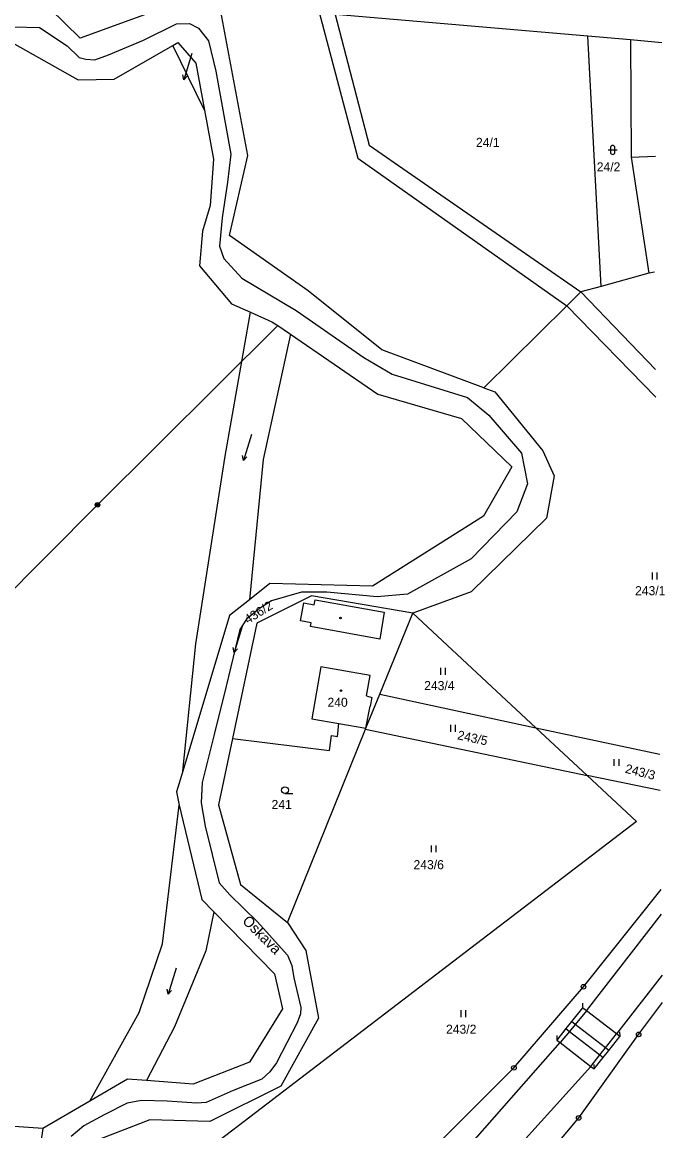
# Model space of a CAD drawing. Extents: x -555757 to -553364, y -1100723 to -1096439.
# Drawn here: x -553766.6 to -553624.9, y -1099265.3 to -1099020.9 of the extents above; entities that cross this region are included whole.
import ezdxf

# ---------------------------------------------------------------- set-up
doc = ezdxf.new("R2010")
doc.units = 0
for name, color, linetype in [('01_HLADINA', 7, 'Continuous'), ('BUDOVY', 7, 'Continuous'), ('C$SLO$PARCELY', 7, 'Continuous'), ('HRANICE$PARCELY', 7, 'Continuous'), ('HRANICE_PARCEL', 7, 'Continuous'), ('PLOTY', 7, 'Continuous'), ('SLOUPY', 7, 'Continuous'), ('SLUCKOV$$C$RA', 7, 'Continuous'), ('VCHOD', 7, 'Continuous'), ('VNIT$N$$KRESBA', 7, 'Continuous'), ('VSTUP', 7, 'Continuous'), ('ZNA$KY$KULTUR', 7, 'Continuous')]:
    doc.layers.add(name, color=color, linetype=linetype)

# ---------------------------------------------------------------- blocks, each defined once
blk = doc.blocks.new('4$02')
at = {"layer": 'SLOUPY'}
blk.add_circle((0, 0), 0.175, dxfattribs=at)
blk = doc.blocks.new('8$02')
at = {"layer": 'ZNA$KY$KULTUR'}
for p, q in [((0.864, 2.855), (-0.89, -2.882)), ((-0.89, -2.882), (-1.083, -1.802)), ((-0.89, -2.882), (-0.125, -2.095))]:
    blk.add_line(p, q, dxfattribs=at)
blk = doc.blocks.new('3$06')
at = {"layer": 'SLOUPY'}
for p, q in [((-0.517, 0.235), (-0.517, 1.735)), ((0.517, 0.235), (0.517, 1.735))]:
    blk.add_line(p, q, dxfattribs=at)
blk = doc.blocks.new('3$04')
at = {"layer": 'ZNA$KY$KULTUR'}
blk.add_line((0.01, 0), (1.76, 0), dxfattribs=at)
blk.add_circle((0.01, 0.75), 0.75, dxfattribs=at)
blk = doc.blocks.new('3$16')
at = {"layer": 'ZNA$KY$KULTUR'}
for p, q in [((-1, 1), (1, 1)), ((-0.5, 1.5), (-0.5, 0.5)), ((0.5, 0.5), (0.5, 1.5))]:
    blk.add_line(p, q, dxfattribs=at)
for centre, start, end in [((0, 1.5), 0, 180), ((0, 0.5), 180, 359.9879)]:
    blk.add_arc(centre, 0.5, start, end, dxfattribs=at)
blk = doc.blocks.new('1$05')
at = {"layer": 'SLOUPY'}
for radius in [0.5, 0.032]:
    blk.add_circle((0, 0), radius, dxfattribs=at)
blk = doc.blocks.new('4$20')
at = {"layer": 'VNIT$N$$KRESBA'}
blk.add_line((-0.052, 0.999), (0.001, 0.001), dxfattribs=at)
blk = doc.blocks.new('6$01')
at = {"layer": 'SLOUPY'}
for radius in [0.5, 0.3, 0.15]:
    blk.add_circle((0, 0), radius, dxfattribs=at)

msp = doc.modelspace()

# ---------------------------------------------------------------- linework, layer by layer
at = {"layer": '01_HLADINA'}
for p, q in [((-553739.85, -1099024.82), (-553732.62, -1099021.25)), ((-553732.62, -1099021.25), (-553729.75, -1099021.14)), ((-553729.75, -1099021.14), (-553727.74, -1099022.17)), ((-553768.51, -1099021.87), (-553762.84, -1099022.02)), ((-553762.84, -1099022.02), (-553756.74, -1099026.08)), ((-553727.74, -1099022.17), (-553725.51, -1099024.98)), ((-553756.74, -1099026.08), (-553754.04, -1099028.61)), ((-553747.61, -1099028.03), (-553739.85, -1099024.82)), ((-553725.51, -1099024.98), (-553723.96, -1099031.65)), ((-553754.04, -1099028.61), (-553752.6, -1099029.01)), ((-553752.6, -1099029.01), (-553750.59, -1099029.18)), ((-553750.59, -1099029.18), (-553747.61, -1099028.03)), ((-553723.96, -1099031.65), (-553720.63, -1099049.97)), ((-553720.63, -1099049.97), (-553721.33, -1099056.09)), ((-553721.33, -1099056.09), (-553722.53, -1099063.96)), ((-553722.53, -1099063.96), (-553723.09, -1099070.25)), ((-553723.09, -1099070.25), (-553722.16, -1099072.94)), ((-553722.16, -1099072.94), (-553718.18, -1099077.29)), ((-553718.18, -1099077.29), (-553706.22, -1099084.39)), ((-553706.22, -1099084.39), (-553691.25, -1099094.81)), ((-553691.25, -1099094.81), (-553685.05, -1099098.44)), ((-553685.05, -1099098.44), (-553668.41, -1099103.58)), ((-553668.41, -1099103.58), (-553663.72, -1099107.5)), ((-553663.72, -1099107.5), (-553656.52, -1099115.89)), ((-553656.52, -1099115.89), (-553655.18, -1099122.66)), ((-553655.18, -1099122.66), (-553657.57, -1099128.77)), ((-553657.57, -1099128.77), (-553667.62, -1099139.2)), ((-553667.62, -1099139.2), (-553681.68, -1099146.99)), ((-553711.63, -1099148.46), (-553714.32, -1099150.12)), ((-553705.02, -1099146.48), (-553711.63, -1099148.46)), ((-553699.45, -1099146.48), (-553705.02, -1099146.48)), ((-553688.32, -1099147.53), (-553699.45, -1099146.48)), ((-553681.68, -1099146.99), (-553688.32, -1099147.53)), ((-553714.32, -1099150.12), (-553717.17, -1099152.44)), ((-553717.17, -1099152.44), (-553718.64, -1099154.78)), ((-553718.64, -1099154.78), (-553721.64, -1099167.26)), ((-553721.64, -1099167.26), (-553724.29, -1099177.9)), ((-553724.29, -1099177.9), (-553726.93, -1099188.47)), ((-553726.93, -1099188.47), (-553727.14, -1099192.94)), ((-553727.14, -1099192.94), (-553726.31, -1099198.13)), ((-553726.31, -1099198.13), (-553723.19, -1099210.6)), ((-553723.19, -1099210.6), (-553720.86, -1099213.24)), ((-553720.86, -1099213.24), (-553714.83, -1099219.15)), ((-553714.83, -1099219.15), (-553708.13, -1099226.55)), ((-553708.13, -1099226.55), (-553707.18, -1099228.81)), ((-553707.18, -1099228.81), (-553706.69, -1099231.55)), ((-553706.69, -1099231.55), (-553705.18, -1099238.09)), ((-553705.18, -1099238.09), (-553705.22, -1099239.46)), ((-553705.97, -1099241.45), (-553710.57, -1099250.29)), ((-553705.22, -1099239.46), (-553705.97, -1099241.45)), ((-553710.57, -1099250.29), (-553711.98, -1099252.24)), ((-553713.81, -1099253.85), (-553720.08, -1099256.35)), ((-553711.98, -1099252.24), (-553713.81, -1099253.85)), ((-553720.08, -1099256.35), (-553726.06, -1099259.01)), ((-553740.29, -1099258.6), (-553743.48, -1099259.14)), ((-553734.65, -1099258.76), (-553740.29, -1099258.6)), ((-553728.13, -1099259.18), (-553734.65, -1099258.76)), ((-553743.48, -1099259.14), (-553748.59, -1099261.75)), ((-553726.06, -1099259.01), (-553728.13, -1099259.18)), ((-553748.59, -1099261.75), (-553753.04, -1099264.2)), ((-553753.04, -1099264.2), (-553755.86, -1099266.52))]:
    msp.add_line(p, q, dxfattribs=at)
at = {"layer": 'HRANICE$PARCELY'}
for p, q in [((-553641.88, -1099023.96), (-553697.59, -1099019.13)), ((-553632.47, -1099024.78), (-553641.88, -1099023.96)), ((-553638.94, -1099079.09), (-553641.88, -1099023.96)), ((-553632.47, -1099024.78), (-553632.29, -1099050.63)), ((-553625.57, -1099025.38), (-553632.47, -1099024.78)), ((-553632.29, -1099050.63), (-553626.98, -1099050.43)), ((-553632.29, -1099050.63), (-553628.4, -1099076.19)), ((-553628.4, -1099076.19), (-553638.94, -1099079.09)), ((-553627.16, -1099075.95), (-553628.4, -1099076.19)), ((-553643.39, -1099080.32), (-553646.48, -1099083.36)), ((-553638.94, -1099079.09), (-553643.39, -1099080.32)), ((-553643.39, -1099080.32), (-553626.92, -1099097.45)), ((-553646.48, -1099083.36), (-553664.8, -1099101.43)), ((-553626.86, -1099103.51), (-553646.48, -1099083.36)), ((-553687.76, -1099169.03), (-553680.48, -1099151.13)), ((-553680.48, -1099151.13), (-553653.35, -1099176.4)), ((-553690.81, -1099176.52), (-553687.76, -1099169.03)), ((-553687.76, -1099169.03), (-553653.35, -1099176.4)), ((-553708.14, -1099219.32), (-553690.9, -1099176.73)), ((-553690.9, -1099176.73), (-553690.81, -1099176.52)), ((-553690.9, -1099176.73), (-553642.06, -1099186.91)), ((-553653.35, -1099176.4), (-553642.06, -1099186.91)), ((-553653.35, -1099176.4), (-553626.01, -1099182.26)), ((-553625.92, -1099190.27), (-553642.06, -1099186.91)), ((-553642.83, -1099233.5), (-553625.69, -1099212.04))]:
    msp.add_line(p, q, dxfattribs=at)
for points in [[(-553662.65, -1098647.4), (-553681.77, -1098757.12), (-553690.36, -1098843.27), (-553696.99, -1098909.8), (-553702.51, -1098963.05), (-553706.94, -1098997.02), (-553700.79, -1099020.07), (-553692.59, -1099050.83), (-553646.48, -1099083.36)], [(-553664.8, -1099101.43), (-553687.3, -1099093.1), (-553703.59, -1099080.08), (-553720.94, -1099067.86), (-553716.84, -1099050.23), (-553723.07, -1099017.3), (-553730.76, -1099016.03), (-553753.87, -1099024.4), (-553760.52, -1099017.87), (-553773.49, -1099017.6), (-553781.15, -1099023.58), (-553785.58, -1099016.1), (-553787.37, -1099005.83), (-553803.02, -1098997.59), (-553813.12, -1098997.2), (-553813.35, -1098990.84), (-553803.25, -1098963.95)], [(-553697.59, -1099019.13), (-553690.1, -1099047.96), (-553643.39, -1099080.32)], [(-553664.8, -1099101.43), (-553662.38, -1099102.32), (-553651.77, -1099115.37), (-553649.32, -1099120.86), (-553651.02, -1099130.18), (-553667.64, -1099146.43), (-553680.48, -1099151.13)], [(-553680.48, -1099151.13), (-553702.85, -1099147.33), (-553714.86, -1099153.32), (-553720.26, -1099178.75)], [(-553720.26, -1099178.75), (-553698.88, -1099181.42), (-553698.43, -1099178.12), (-553697.08, -1099178.3), (-553696.79, -1099175.48), (-553690.81, -1099176.52)], [(-553720.26, -1099178.75), (-553723.36, -1099193.38), (-553718.47, -1099210.98), (-553708.14, -1099219.32)], [(-553642.06, -1099186.91), (-553631.11, -1099197.1), (-553749.19, -1099287.29)], [(-553708.14, -1099219.32), (-553704.07, -1099225.54), (-553701.26, -1099240.46), (-553709.62, -1099255.39), (-553725.24, -1099263.18), (-553738.48, -1099262.87), (-553749.49, -1099267.1), (-553753.58, -1099271.21), (-553749.19, -1099287.29)], [(-553743.7, -1099292.47), (-553708.43, -1099285.92), (-553692.11, -1099279.89), (-553676.57, -1099269.72), (-553658.18, -1099251.38), (-553642.83, -1099233.5)], [(-553741.34, -1099304.84), (-553741.96, -1099308.47), (-553704.1, -1099305.22), (-553681.68, -1099298.57), (-553662.76, -1099284.93), (-553643.89, -1099262.42), (-553630.67, -1099244.01), (-553625.42, -1099236.99)], [(-553762.05, -1099264.73), (-553778.08, -1099263.63), (-553794.26, -1099262.52)]]:
    msp.add_lwpolyline(points, dxfattribs=at)
at = {"layer": 'HRANICE_PARCEL'}
for p, q in [((-553664.92, -1099129.76), (-553689.37, -1099145.21)), ((-553664.92, -1099129.76), (-553689.37, -1099145.21)), ((-553720.89, -1099151.64), (-553731.21, -1099185.96)), ((-553720.89, -1099151.64), (-553731.21, -1099185.96)), ((-553762.05, -1099264.73), (-553764.77, -1099282.58)), ((-553762.05, -1099264.73), (-553764.77, -1099282.58))]:
    msp.add_line(p, q, dxfattribs=at)
for points in [[(-553768.26, -1099025.71), (-553754.32, -1099033.57), (-553746.38, -1099033.43), (-553733.42, -1099025.99), (-553732.28, -1099025.33), (-553728.35, -1099029.88), (-553726.44, -1099040.27), (-553724.47, -1099051.03), (-553725.21, -1099061.24), (-553726.88, -1099066.94), (-553727.5, -1099074.59), (-553720.47, -1099082.94), (-553716.28, -1099084.81), (-553711.61, -1099086.88), (-553710.28, -1099087.71), (-553707.47, -1099089.64), (-553688.2, -1099102.87), (-553669.77, -1099108.25), (-553658.67, -1099118.87), (-553664.92, -1099129.76)], [(-553768.26, -1099025.71), (-553754.32, -1099033.57), (-553746.38, -1099033.43), (-553733.42, -1099025.99), (-553732.28, -1099025.33), (-553728.35, -1099029.88), (-553726.44, -1099040.27), (-553724.47, -1099051.03), (-553725.21, -1099061.24), (-553726.88, -1099066.94), (-553727.5, -1099074.59), (-553720.47, -1099082.94), (-553716.28, -1099084.81), (-553711.61, -1099086.88), (-553710.28, -1099087.71), (-553707.47, -1099089.64), (-553688.2, -1099102.87), (-553669.77, -1099108.25), (-553658.67, -1099118.87), (-553664.92, -1099129.76)], [(-553689.37, -1099145.21), (-553712.02, -1099144.64), (-553716.51, -1099148.18), (-553720.89, -1099151.64)], [(-553689.37, -1099145.21), (-553712.02, -1099144.64), (-553716.51, -1099148.18), (-553720.89, -1099151.64)], [(-553731.21, -1099185.96), (-553732.59, -1099190.53), (-553731.99, -1099193.49), (-553727.03, -1099214.29), (-553724.37, -1099217), (-553711.01, -1099230.64), (-553709.23, -1099238.39), (-553716.5, -1099250.15), (-553728.93, -1099254.95), (-553739.23, -1099254.19), (-553743.38, -1099253.88), (-553751.68, -1099258.7), (-553762.05, -1099264.73)], [(-553731.21, -1099185.96), (-553732.59, -1099190.53), (-553731.99, -1099193.49), (-553727.03, -1099214.29), (-553724.37, -1099217), (-553711.01, -1099230.64), (-553709.23, -1099238.39), (-553716.5, -1099250.15), (-553728.93, -1099254.95), (-553739.23, -1099254.19), (-553743.38, -1099253.88), (-553751.68, -1099258.7), (-553762.05, -1099264.73)]]:
    msp.add_lwpolyline(points, dxfattribs=at)
at = {"layer": 'SLUCKOV$$C$RA'}
for p, q in [((-553726.44, -1099040.27), (-553733.42, -1099025.99)), ((-553721.84, -1099116.56), (-553716.28, -1099084.81)), ((-553707.47, -1099089.64), (-553713.51, -1099117.3)), ((-553728.33, -1099157.93), (-553721.84, -1099116.56)), ((-553713.51, -1099117.3), (-553716.51, -1099148.18)), ((-553705.26, -1099152.87), (-553704.54, -1099148.88)), ((-553704.54, -1099148.88), (-553702.21, -1099149.31)), ((-553702.21, -1099149.31), (-553702.02, -1099148.22)), ((-553702.02, -1099148.22), (-553686.83, -1099150.94)), ((-553686.83, -1099150.94), (-553687.79, -1099156.84)), ((-553702.93, -1099153.28), (-553705.26, -1099152.87)), ((-553703.06, -1099154.05), (-553702.93, -1099153.28)), ((-553687.79, -1099156.84), (-553703.06, -1099154.05)), ((-553731.21, -1099185.96), (-553728.33, -1099157.93)), ((-553700.74, -1099162.98), (-553702.78, -1099174.43)), ((-553689.9, -1099164.91), (-553700.74, -1099162.98)), ((-553690.72, -1099169.37), (-553689.9, -1099164.91)), ((-553690.72, -1099169.37), (-553689.54, -1099169.7)), ((-553689.54, -1099169.7), (-553689.9, -1099171.67)), ((-553690.81, -1099176.52), (-553689.9, -1099171.67)), ((-553702.78, -1099174.43), (-553696.79, -1099175.48)), ((-553735.7, -1099224.06), (-553731.99, -1099193.49)), ((-553724.37, -1099217), (-553726.1, -1099225.57)), ((-553642.14, -1099238.81), (-553625.63, -1099217.49)), ((-553740.87, -1099239.15), (-553735.7, -1099224.06)), ((-553726.1, -1099225.57), (-553733.03, -1099242.34)), ((-553625.48, -1099230.98), (-553635.53, -1099243.92)), ((-553751.68, -1099258.7), (-553740.87, -1099239.15)), ((-553643.03, -1099238.13), (-553645.46, -1099241.18)), ((-553642.14, -1099238.81), (-553644.64, -1099241.82)), ((-553642.14, -1099238.81), (-553643.03, -1099238.13)), ((-553635.53, -1099243.92), (-553642.14, -1099238.81)), ((-553645.46, -1099241.18), (-553646.7, -1099242.74)), ((-553644.64, -1099241.82), (-553645.46, -1099241.18)), ((-553733.03, -1099242.34), (-553739.23, -1099254.19)), ((-553646.7, -1099242.74), (-553648.69, -1099245.25)), ((-553645.91, -1099243.36), (-553647.95, -1099245.82)), ((-553646.7, -1099242.74), (-553645.91, -1099243.36)), ((-553644.64, -1099241.82), (-553645.91, -1099243.36)), ((-553645.91, -1099243.36), (-553639.21, -1099248.55)), ((-553637.97, -1099247), (-553644.64, -1099241.82)), ((-553637.97, -1099247), (-553635.53, -1099243.92)), ((-553634.82, -1099244.47), (-553635.53, -1099243.92)), ((-553674.84, -1099276.3), (-553647.95, -1099245.82)), ((-553648.69, -1099245.25), (-553647.95, -1099245.82)), ((-553647.95, -1099245.82), (-553641.19, -1099251.05)), ((-553637.26, -1099247.55), (-553634.82, -1099244.47)), ((-553641.19, -1099251.05), (-553639.21, -1099248.55)), ((-553640.47, -1099251.61), (-553638.49, -1099249.11)), ((-553639.21, -1099248.55), (-553637.97, -1099247)), ((-553639.21, -1099248.55), (-553638.49, -1099249.11)), ((-553638.49, -1099249.11), (-553637.26, -1099247.55)), ((-553637.26, -1099247.55), (-553637.97, -1099247)), ((-553641.19, -1099251.05), (-553664.79, -1099277.18)), ((-553641.19, -1099251.05), (-553640.47, -1099251.61))]:
    msp.add_line(p, q, dxfattribs=at)
at = {"layer": 'VCHOD'}
for p, q in [((-553710.28, -1099087.71), (-553750.01, -1099127.25)), ((-553750.01, -1099127.25), (-553784.27, -1099161.69))]:
    msp.add_line(p, q, dxfattribs=at)

# ---------------------------------------------------------------- block references
at = {"layer": 'BUDOVY'}
for p in [(-553696.42, -1099152.22), (-553696.31, -1099168.22)]:
    msp.add_blockref('4$02', p, dxfattribs=at)
at = {"layer": 'SLUCKOV$$C$RA'}
for p in [(-553643.03, -1099238.13), (-553634.82, -1099244.47), (-553648.69, -1099245.25), (-553640.47, -1099251.61)]:
    msp.add_blockref('4$20', p, dxfattribs=at)
at = {"layer": 'VCHOD'}
msp.add_blockref('6$01', (-553750.01, -1099127.25), dxfattribs=at)
at = {"layer": 'VSTUP'}
for p in [(-553642.83, -1099233.5), (-553630.67, -1099244.01), (-553658.18, -1099251.38), (-553643.89, -1099262.42)]:
    msp.add_blockref('1$05', p, dxfattribs=at)
at = {"layer": 'ZNA$KY$KULTUR'}
for name, p in [('8$02', (-553730.09, -1099030.65)), ('3$16', (-553636.39, -1099050.01)), ('8$02', (-553716.94, -1099114.61)), ('3$06', (-553627.13, -1099143.92)), ('8$02', (-553719, -1099156.93)), ('3$06', (-553673.81, -1099164.94)), ('3$06', (-553671.59, -1099177.52)), ('3$06', (-553635.52, -1099185.04)), ('3$04', (-553708.69, -1099190.91)), ('3$06', (-553675.83, -1099204.07)), ('8$02', (-553733.55, -1099232.24)), ('3$06', (-553669.32, -1099240.42))]:
    msp.add_blockref(name, p, dxfattribs=at)

# ---------------------------------------------------------------- texts
at = {"layer": 'C$SLO$PARCELY'}
for s, p in [('24/1', (-553666.55, -1099048.36)), ('24/2', (-553639.91, -1099053.75)), ('243/1', (-553631.46, -1099147.19)), ('243/4', (-553677.97, -1099168.11)), ('240', (-553699.3, -1099171.79)), ('241', (-553711.63, -1099194.32)), ('243/6', (-553680.32, -1099207.59)), ('243/2', (-553673.15, -1099243.86))]:
    msp.add_text(s, height=2, dxfattribs=at).set_placement(p)
for s, rotation, p in [('436/2', 32, (-553716.84, -1099153.58)), ('243/5', 348, (-553670.77, -1099178.92)), ('243/3', 346, (-553633.79, -1099186.3))]:
    msp.add_text(s, height=2, rotation=rotation, dxfattribs=at).set_placement(p)
at = {"layer": 'PLOTY'}
msp.add_text('Oskava', height=2.3, rotation=315, dxfattribs=at).set_placement((-553718.24, -1099219.19))

doc.saveas('drawing.dxf')
